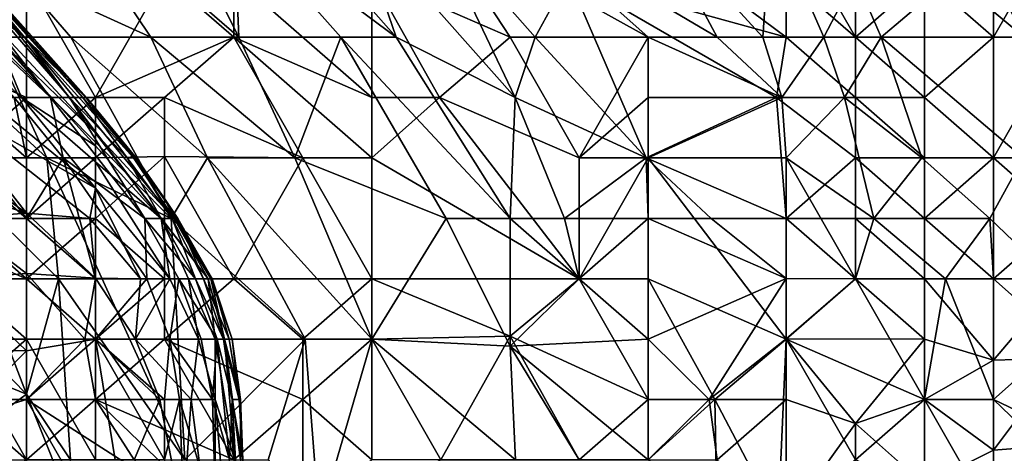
# Model space of a CAD drawing. Extents: x -161 to 11, y -10 to 160.
# Tile 489 of 499: x 1.0016 to 1.0654, y 0.1455 to 0.1736. Entities that reach past the tile are written whole.
import ezdxf

# ---------------------------------------------------------------- set-up
doc = ezdxf.new("R2010")
doc.units = 0
doc.header["$MEASUREMENT"] = 0
doc.layers.get('0').update_dxf_attribs({"linetype": 'CONTINUOUS'})

msp = doc.modelspace()

# ---------------------------------------------------------------- linework, layer by layer
for points in [[(1.026006, 0.172474, 0.752737), (1.023321, 0.180287, 0.756644), (1.012211, 0.188099, 0.752737)], [(1.012211, 0.188099, 0.752737), (1.015491, 0.180287, 0.749105), (1.026006, 0.172474, 0.752737)], [(0.991272, 0.180287, 0.272269), (0.990441, 0.184193, 0.276175), (1.003631, 0.168568, 0.276175)], [(0.990441, 0.184193, 0.276175), (0.993136, 0.182177, 0.280081), (1.003631, 0.168568, 0.276175)], [(1.00158, 0.17638, 0.725394), (1.010129, 0.172474, 0.733206), (1.002279, 0.184193, 0.737112)], [(1.015813, 0.172474, 0.741019), (1.011887, 0.180287, 0.744925), (1.002279, 0.184193, 0.737112)], [(1.015813, 0.172474, 0.741019), (1.002279, 0.184193, 0.737112), (1.010129, 0.172474, 0.733206)], [(1.055731, 0.172474, 0.772617), (1.055731, 0.184193, 0.775718), (1.05126, 0.180287, 0.773285)], [(1.055731, 0.184193, 0.775718), (1.055731, 0.172474, 0.772617), (1.060202, 0.17638, 0.775283)], [(0.993136, 0.182177, 0.280081), (0.997607, 0.177602, 0.283987), (1.004863, 0.168568, 0.280081)], [(0.993136, 0.182177, 0.280081), (1.004863, 0.168568, 0.280081), (1.003631, 0.168568, 0.276175)], [(0.991272, 0.180287, 0.272269), (1.003631, 0.168568, 0.276175), (1.00127, 0.168568, 0.272269)], [(1.011887, 0.180287, 0.744925), (1.015813, 0.172474, 0.741019), (1.015491, 0.180287, 0.749105)], [(1.015813, 0.172474, 0.741019), (1.022422, 0.172474, 0.748831), (1.015491, 0.180287, 0.749105)], [(1.022422, 0.172474, 0.748831), (1.026006, 0.172474, 0.752737), (1.015491, 0.180287, 0.749105)], [(1.02812, 0.180287, 0.76055), (1.023321, 0.180287, 0.756644), (1.033704, 0.168568, 0.756644)], [(1.026006, 0.172474, 0.752737), (1.033704, 0.168568, 0.756644), (1.023321, 0.180287, 0.756644)], [(1.033375, 0.172474, 0.54851), (1.024433, 0.17638, 0.542885), (1.02827, 0.180287, 0.545706)], [(1.037131, 0.17638, 0.764456), (1.02812, 0.180287, 0.76055), (1.034999, 0.172474, 0.76055)], [(1.02812, 0.180287, 0.76055), (1.033704, 0.168568, 0.756644), (1.034999, 0.172474, 0.76055)], [(1.02827, 0.180287, 0.545706), (1.033562, 0.180287, 0.549612), (1.042317, 0.172474, 0.554938)], [(1.033375, 0.172474, 0.54851), (1.02827, 0.180287, 0.545706), (1.042317, 0.172474, 0.554938)], [(1.046788, 0.172474, 0.558624), (1.033562, 0.180287, 0.549612), (1.042595, 0.180287, 0.557425)], [(1.033562, 0.180287, 0.549612), (1.046788, 0.172474, 0.558624), (1.042317, 0.172474, 0.554938)], [(1.05126, 0.172474, 0.770623), (1.040761, 0.180287, 0.768362), (1.037131, 0.17638, 0.764456)], [(1.05126, 0.172474, 0.770623), (1.05126, 0.17638, 0.772131), (1.040761, 0.180287, 0.768362)], [(1.049732, 0.172474, 0.561331), (1.046788, 0.172474, 0.558624), (1.042595, 0.180287, 0.557425)], [(1.042595, 0.180287, 0.557425), (1.050273, 0.180287, 0.565237), (1.049732, 0.172474, 0.561331)], [(1.053695, 0.172474, 0.565237), (1.049732, 0.172474, 0.561331), (1.050273, 0.180287, 0.565237)], [(1.050273, 0.180287, 0.565237), (1.055712, 0.17638, 0.569144), (1.053695, 0.172474, 0.565237)], [(1.05126, 0.17638, 0.772131), (1.055731, 0.172474, 0.772617), (1.05126, 0.180287, 0.773285)], [(1.064672, 0.172474, 0.775017), (1.064672, 0.180287, 0.776761), (1.060202, 0.17638, 0.775283)], [(1.069144, 0.180287, 0.777023), (1.064672, 0.180287, 0.776761), (1.064672, 0.172474, 0.775017)], [(1.069144, 0.172474, 0.77536), (1.069144, 0.180287, 0.777023), (1.064672, 0.172474, 0.775017)], [(0.999, 0.17638, 0.299612), (1.005957, 0.168568, 0.299612), (0.997607, 0.17784, 0.287894)], [(1.005718, 0.168568, 0.287894), (0.997607, 0.17784, 0.287894), (1.005957, 0.168568, 0.299612)], [(0.997607, 0.177602, 0.283987), (0.997607, 0.17784, 0.287894), (1.005718, 0.168568, 0.287894)], [(1.004863, 0.168568, 0.280081), (0.997607, 0.177602, 0.283987), (1.005718, 0.168568, 0.287894)], [(0.997607, 0.177593, 0.311331), (1.005927, 0.168568, 0.311331), (0.999, 0.17638, 0.299612)], [(0.997607, 0.177593, 0.311331), (0.998102, 0.17638, 0.319144), (1.001956, 0.172474, 0.319144)], [(1.001956, 0.172474, 0.319144), (1.005927, 0.168568, 0.311331), (0.997607, 0.177593, 0.311331)], [(1.002078, 0.17638, 0.53069), (0.993136, 0.172474, 0.528747), (0.993136, 0.17638, 0.526895)], [(1.002078, 0.168568, 0.533395), (0.993136, 0.172474, 0.528747), (1.002078, 0.17638, 0.53069)], [(0.997607, 0.175881, 0.326956), (1.001956, 0.172474, 0.319144), (0.998102, 0.17638, 0.319144)], [(1.005957, 0.168568, 0.299612), (0.999, 0.17638, 0.299612), (1.005927, 0.168568, 0.311331)], [(0.999795, 0.172474, 0.717581), (1.00495, 0.172474, 0.725394), (1.00158, 0.17638, 0.725394)], [(1.010129, 0.172474, 0.733206), (1.00158, 0.17638, 0.725394), (1.00495, 0.172474, 0.725394)], [(1.002078, 0.17638, 0.53069), (1.01102, 0.17638, 0.53515), (1.006549, 0.168568, 0.534944)], [(1.006549, 0.168568, 0.534944), (1.002078, 0.168568, 0.533395), (1.002078, 0.17638, 0.53069)], [(1.01102, 0.17638, 0.53515), (1.015491, 0.172474, 0.538129), (1.006549, 0.168568, 0.534944)], [(1.015491, 0.172474, 0.538129), (1.01102, 0.17638, 0.53515), (1.015491, 0.17638, 0.537626)], [(1.015491, 0.17638, 0.537626), (1.024433, 0.168568, 0.543344), (1.015491, 0.172474, 0.538129)], [(1.015491, 0.17638, 0.537626), (1.024433, 0.17638, 0.542885), (1.024433, 0.168568, 0.543344)], [(1.02882, 0.168568, 0.545706), (1.024433, 0.17638, 0.542885), (1.033375, 0.172474, 0.54851)], [(1.024433, 0.17638, 0.542885), (1.02882, 0.168568, 0.545706), (1.024433, 0.168568, 0.543344)], [(1.034999, 0.172474, 0.76055), (1.042187, 0.164662, 0.76055), (1.037131, 0.17638, 0.764456)], [(1.050626, 0.168568, 0.768362), (1.05126, 0.172474, 0.770623), (1.037131, 0.17638, 0.764456)], [(1.050626, 0.168568, 0.768362), (1.037131, 0.17638, 0.764456), (1.042187, 0.164662, 0.76055)], [(1.05126, 0.172474, 0.770623), (1.055731, 0.172474, 0.772617), (1.05126, 0.17638, 0.772131)], [(1.057406, 0.172474, 0.569144), (1.053695, 0.172474, 0.565237), (1.055712, 0.17638, 0.569144)], [(1.061993, 0.17638, 0.576956), (1.057406, 0.172474, 0.569144), (1.055712, 0.17638, 0.569144)], [(1.060202, 0.168568, 0.772549), (1.060202, 0.17638, 0.775283), (1.055731, 0.172474, 0.772617)], [(1.066655, 0.172474, 0.580862), (1.057406, 0.172474, 0.569144), (1.061993, 0.17638, 0.576956)], [(1.060202, 0.17638, 0.775283), (1.060202, 0.168568, 0.772549), (1.064672, 0.172474, 0.775017)], [(1.064672, 0.17638, 0.580601), (1.066655, 0.172474, 0.580862), (1.061993, 0.17638, 0.576956)], [(1.066655, 0.172474, 0.580862), (1.064672, 0.17638, 0.580601), (1.067399, 0.17638, 0.584769)], [(1.000139, 0.172474, 0.330862), (1.006549, 0.166261, 0.330862), (0.997607, 0.175881, 0.326956)], [(0.997607, 0.175881, 0.326956), (1.006549, 0.166261, 0.330862), (1.001956, 0.172474, 0.319144)], [(1.002078, 0.168568, 0.533395), (0.997607, 0.164662, 0.53385), (0.993136, 0.172474, 0.528747)], [(1.002078, 0.160755, 0.268277), (0.993136, 0.168568, 0.267458), (0.993136, 0.172474, 0.268767)], [(0.993136, 0.172474, 0.268767), (1.00127, 0.168568, 0.272269), (1.002078, 0.164662, 0.270214)], [(1.002078, 0.164662, 0.270214), (1.002078, 0.160755, 0.268277), (0.993136, 0.172474, 0.268767)], [(0.994903, 0.172474, 0.709769), (1.003393, 0.164662, 0.713675), (0.999795, 0.172474, 0.717581)], [(1.003393, 0.164662, 0.713675), (0.994903, 0.172474, 0.709769), (0.996204, 0.164662, 0.701956)], [(0.999409, 0.168568, 0.342581), (1.001758, 0.168568, 0.338675), (0.997489, 0.172474, 0.338675)], [(1.000139, 0.172474, 0.330862), (0.997489, 0.172474, 0.338675), (1.001758, 0.168568, 0.338675)], [(1.011451, 0.160755, 0.721487), (1.00495, 0.172474, 0.725394), (0.999795, 0.172474, 0.717581)], [(1.003393, 0.164662, 0.713675), (1.011451, 0.160755, 0.721487), (0.999795, 0.172474, 0.717581)], [(1.006549, 0.165449, 0.334769), (1.000139, 0.172474, 0.330862), (1.001758, 0.168568, 0.338675)], [(1.006549, 0.165449, 0.334769), (1.006549, 0.166261, 0.330862), (1.000139, 0.172474, 0.330862)], [(1.008999, 0.164662, 0.319144), (1.001956, 0.172474, 0.319144), (1.011644, 0.160755, 0.326956)], [(1.006549, 0.166261, 0.330862), (1.011644, 0.160755, 0.326956), (1.001956, 0.172474, 0.319144)], [(1.001956, 0.172474, 0.319144), (1.008999, 0.164662, 0.319144), (1.005927, 0.168568, 0.311331)], [(1.013801, 0.164662, 0.7293), (1.010129, 0.172474, 0.733206), (1.00495, 0.172474, 0.725394)], [(1.011451, 0.160755, 0.721487), (1.013801, 0.164662, 0.7293), (1.00495, 0.172474, 0.725394)], [(1.01102, 0.168568, 0.53686), (1.006549, 0.168568, 0.534944), (1.015491, 0.172474, 0.538129)], [(1.010129, 0.172474, 0.733206), (1.019451, 0.164662, 0.737112), (1.015813, 0.172474, 0.741019)], [(1.019451, 0.164662, 0.737112), (1.010129, 0.172474, 0.733206), (1.013801, 0.164662, 0.7293)], [(1.01102, 0.168568, 0.53686), (1.015491, 0.172474, 0.538129), (1.019962, 0.164662, 0.541658)], [(1.024433, 0.164662, 0.543822), (1.015491, 0.172474, 0.538129), (1.024433, 0.168568, 0.543344)], [(1.015491, 0.172474, 0.538129), (1.024433, 0.164662, 0.543822), (1.019962, 0.164662, 0.541658)], [(1.022422, 0.172474, 0.748831), (1.015813, 0.172474, 0.741019), (1.019451, 0.164662, 0.737112)], [(1.019451, 0.164662, 0.737112), (1.029238, 0.160755, 0.744925), (1.022422, 0.172474, 0.748831)], [(1.026006, 0.172474, 0.752737), (1.022422, 0.172474, 0.748831), (1.033375, 0.160755, 0.749336)], [(1.022422, 0.172474, 0.748831), (1.029238, 0.160755, 0.744925), (1.033375, 0.160755, 0.749336)], [(1.033375, 0.160755, 0.749336), (1.033704, 0.168568, 0.756644), (1.026006, 0.172474, 0.752737)], [(1.02882, 0.168568, 0.545706), (1.033375, 0.172474, 0.54851), (1.037846, 0.164662, 0.551055)], [(1.037846, 0.164662, 0.551055), (1.033375, 0.172474, 0.54851), (1.042317, 0.172474, 0.554938)], [(1.033704, 0.168568, 0.756644), (1.042187, 0.164662, 0.76055), (1.034999, 0.172474, 0.76055)], [(1.042317, 0.168568, 0.55427), (1.037846, 0.164662, 0.551055), (1.042317, 0.172474, 0.554938)], [(1.042317, 0.172474, 0.554938), (1.046788, 0.172474, 0.558624), (1.050976, 0.168568, 0.561331)], [(1.042317, 0.172474, 0.554938), (1.050976, 0.168568, 0.561331), (1.042317, 0.168568, 0.55427)], [(1.050976, 0.168568, 0.561331), (1.046788, 0.172474, 0.558624), (1.049732, 0.172474, 0.561331)], [(1.050976, 0.168568, 0.561331), (1.049732, 0.172474, 0.561331), (1.053695, 0.172474, 0.565237)], [(1.05126, 0.172474, 0.770623), (1.050626, 0.168568, 0.768362), (1.055731, 0.168568, 0.770895)], [(1.050976, 0.168568, 0.561331), (1.053695, 0.172474, 0.565237), (1.055034, 0.168568, 0.565237)], [(1.055731, 0.168568, 0.770895), (1.055731, 0.172474, 0.772617), (1.05126, 0.172474, 0.770623)], [(1.053695, 0.172474, 0.565237), (1.057406, 0.172474, 0.569144), (1.055034, 0.168568, 0.565237)], [(1.057406, 0.172474, 0.569144), (1.060032, 0.164662, 0.569144), (1.055034, 0.168568, 0.565237)], [(1.060202, 0.168568, 0.772549), (1.055731, 0.172474, 0.772617), (1.055731, 0.168568, 0.770895)], [(1.066655, 0.172474, 0.580862), (1.066593, 0.164662, 0.576956), (1.057406, 0.172474, 0.569144)], [(1.066593, 0.164662, 0.576956), (1.060032, 0.164662, 0.569144), (1.057406, 0.172474, 0.569144)], [(1.064672, 0.164662, 0.771591), (1.064672, 0.172474, 0.775017), (1.060202, 0.168568, 0.772549)], [(1.069144, 0.172474, 0.77536), (1.064672, 0.172474, 0.775017), (1.064672, 0.164662, 0.771591)], [(1.069144, 0.172474, 0.77536), (1.064672, 0.164662, 0.771591), (1.069144, 0.164662, 0.771905)], [(0.991555, 0.168568, 0.350394), (0.990939, 0.164662, 0.3543), (1.002078, 0.161099, 0.350394)], [(1.002078, 0.161099, 0.350394), (0.996239, 0.168568, 0.346487), (0.991555, 0.168568, 0.350394)], [(0.993136, 0.168568, 0.267458), (1.002078, 0.160755, 0.268277), (0.997607, 0.160755, 0.266701)], [(1.006549, 0.162704, 0.342581), (0.999409, 0.168568, 0.342581), (0.996239, 0.168568, 0.346487)], [(1.002078, 0.161099, 0.350394), (1.006187, 0.160755, 0.346487), (0.996239, 0.168568, 0.346487)], [(1.006187, 0.160755, 0.346487), (1.006549, 0.162704, 0.342581), (0.996239, 0.168568, 0.346487)], [(0.997607, 0.164662, 0.53385), (1.002078, 0.168568, 0.533395), (1.002078, 0.164662, 0.534965)], [(0.999409, 0.168568, 0.342581), (1.006549, 0.162704, 0.342581), (1.001758, 0.168568, 0.338675)], [(1.003631, 0.168568, 0.276175), (1.004449, 0.164662, 0.272269), (1.00127, 0.168568, 0.272269)], [(1.004449, 0.164662, 0.272269), (1.002078, 0.164662, 0.270214), (1.00127, 0.168568, 0.272269)], [(1.006549, 0.162704, 0.342581), (1.006549, 0.164408, 0.338675), (1.001758, 0.168568, 0.338675)], [(1.006549, 0.164408, 0.338675), (1.006549, 0.165449, 0.334769), (1.001758, 0.168568, 0.338675)], [(1.006549, 0.168568, 0.534944), (1.002078, 0.164662, 0.534965), (1.002078, 0.168568, 0.533395)], [(1.006549, 0.168568, 0.534944), (1.006549, 0.164662, 0.536375), (1.002078, 0.164662, 0.534965)], [(1.003631, 0.168568, 0.276175), (1.004863, 0.168568, 0.280081), (1.009742, 0.160755, 0.276175)], [(1.004449, 0.164662, 0.272269), (1.003631, 0.168568, 0.276175), (1.009742, 0.160755, 0.276175)], [(1.004863, 0.168568, 0.280081), (1.008587, 0.164662, 0.283987), (1.010791, 0.160755, 0.280081)], [(1.005718, 0.168568, 0.287894), (1.008587, 0.164662, 0.283987), (1.004863, 0.168568, 0.280081)], [(1.009742, 0.160755, 0.276175), (1.004863, 0.168568, 0.280081), (1.010791, 0.160755, 0.280081)], [(1.008587, 0.164662, 0.283987), (1.005718, 0.168568, 0.287894), (1.009096, 0.164662, 0.295706)], [(1.005718, 0.168568, 0.287894), (1.005957, 0.168568, 0.299612), (1.009096, 0.164662, 0.295706)], [(1.009168, 0.164662, 0.307425), (1.005927, 0.168568, 0.311331), (1.008999, 0.164662, 0.319144)], [(1.005957, 0.168568, 0.299612), (1.005927, 0.168568, 0.311331), (1.009168, 0.164662, 0.307425)], [(1.009096, 0.164662, 0.295706), (1.005957, 0.168568, 0.299612), (1.009168, 0.164662, 0.307425)], [(1.006549, 0.164662, 0.536375), (1.006549, 0.168568, 0.534944), (1.01102, 0.168568, 0.53686)], [(1.006549, 0.164662, 0.536375), (1.01102, 0.168568, 0.53686), (1.01102, 0.164761, 0.537894)], [(1.01102, 0.164761, 0.537894), (1.01102, 0.168568, 0.53686), (1.019962, 0.164662, 0.541658)], [(1.024433, 0.164662, 0.543822), (1.024433, 0.168568, 0.543344), (1.02882, 0.168568, 0.545706)], [(1.024433, 0.164662, 0.543822), (1.02882, 0.168568, 0.545706), (1.037846, 0.156849, 0.551396)], [(1.037846, 0.156849, 0.551396), (1.02882, 0.168568, 0.545706), (1.037846, 0.164662, 0.551055)], [(1.033375, 0.160755, 0.749336), (1.036894, 0.160755, 0.752737), (1.033704, 0.168568, 0.756644)], [(1.036894, 0.160755, 0.752737), (1.042187, 0.164662, 0.76055), (1.033704, 0.168568, 0.756644)], [(1.037846, 0.164662, 0.551055), (1.042317, 0.168568, 0.55427), (1.042317, 0.164662, 0.553886)], [(1.05126, 0.160755, 0.763776), (1.050626, 0.168568, 0.768362), (1.042187, 0.164662, 0.76055)], [(1.05126, 0.164662, 0.560804), (1.042317, 0.164662, 0.553886), (1.050976, 0.168568, 0.561331)], [(1.042317, 0.164662, 0.553886), (1.042317, 0.168568, 0.55427), (1.050976, 0.168568, 0.561331)], [(1.055731, 0.164662, 0.768713), (1.055731, 0.168568, 0.770895), (1.050626, 0.168568, 0.768362)], [(1.055731, 0.164662, 0.768713), (1.050626, 0.168568, 0.768362), (1.05126, 0.160755, 0.763776)], [(1.05126, 0.164662, 0.560804), (1.050976, 0.168568, 0.561331), (1.055034, 0.168568, 0.565237)], [(1.056925, 0.160755, 0.565237), (1.05126, 0.164662, 0.560804), (1.055034, 0.168568, 0.565237)], [(1.056925, 0.160755, 0.565237), (1.055034, 0.168568, 0.565237), (1.060032, 0.164662, 0.569144)], [(1.060202, 0.164662, 0.770522), (1.055731, 0.168568, 0.770895), (1.055731, 0.164662, 0.768713)], [(1.060202, 0.164662, 0.770522), (1.060202, 0.168568, 0.772549), (1.055731, 0.168568, 0.770895)], [(1.064672, 0.164662, 0.771591), (1.060202, 0.168568, 0.772549), (1.060202, 0.164662, 0.770522)], [(1.011644, 0.160755, 0.326956), (1.006549, 0.166261, 0.330862), (1.013829, 0.156849, 0.330862)], [(1.006549, 0.166261, 0.330862), (1.006549, 0.165449, 0.334769), (1.010784, 0.160755, 0.334769)], [(1.006549, 0.166261, 0.330862), (1.010784, 0.160755, 0.334769), (1.013829, 0.156849, 0.330862)], [(1.006549, 0.164408, 0.338675), (1.010784, 0.160755, 0.334769), (1.006549, 0.165449, 0.334769)], [(0.990939, 0.164662, 0.3543), (0.997439, 0.160755, 0.3543), (1.002078, 0.161099, 0.350394)], [(0.997607, 0.164662, 0.53385), (1.002078, 0.160755, 0.536848), (0.993136, 0.160755, 0.535408)], [(0.994753, 0.156849, 0.690237), (1.002078, 0.149373, 0.694144), (0.996204, 0.164662, 0.701956)], [(0.996204, 0.164662, 0.701956), (1.004157, 0.156849, 0.705862), (1.003393, 0.164662, 0.713675)], [(1.004157, 0.156849, 0.705862), (0.996204, 0.164662, 0.701956), (1.002078, 0.149373, 0.694144)], [(1.002078, 0.164662, 0.534965), (1.002078, 0.160755, 0.536848), (0.997607, 0.164662, 0.53385)], [(1.006549, 0.164662, 0.536375), (1.002078, 0.160755, 0.536848), (1.002078, 0.164662, 0.534965)], [(1.002078, 0.160755, 0.536848), (1.006549, 0.164662, 0.536375), (1.006549, 0.160755, 0.537978)], [(1.002078, 0.160755, 0.268277), (1.002078, 0.164662, 0.270214), (1.004449, 0.164662, 0.272269)], [(1.004449, 0.164662, 0.272269), (1.006549, 0.156849, 0.269297), (1.002078, 0.160755, 0.268277)], [(1.003393, 0.164662, 0.713675), (1.01233, 0.14513, 0.705862), (1.011451, 0.160755, 0.721487)], [(1.004157, 0.156849, 0.705862), (1.01233, 0.14513, 0.705862), (1.003393, 0.164662, 0.713675)], [(1.00987, 0.156849, 0.272269), (1.006549, 0.156849, 0.269297), (1.004449, 0.164662, 0.272269)], [(1.004449, 0.164662, 0.272269), (1.009742, 0.160755, 0.276175), (1.00987, 0.156849, 0.272269)], [(1.01102, 0.164761, 0.537894), (1.01102, 0.156849, 0.540689), (1.006549, 0.160755, 0.537978)], [(1.01102, 0.164761, 0.537894), (1.006549, 0.160755, 0.537978), (1.006549, 0.164662, 0.536375)], [(1.011511, 0.160755, 0.287894), (1.008587, 0.164662, 0.283987), (1.009096, 0.164662, 0.295706)], [(1.008587, 0.164662, 0.283987), (1.011511, 0.160755, 0.287894), (1.010791, 0.160755, 0.280081)], [(1.01102, 0.162031, 0.315237), (1.008999, 0.164662, 0.319144), (1.011644, 0.160755, 0.326956)], [(1.01102, 0.162031, 0.315237), (1.009168, 0.164662, 0.307425), (1.008999, 0.164662, 0.319144)], [(1.009096, 0.164662, 0.295706), (1.009168, 0.164662, 0.307425), (1.011863, 0.160755, 0.311331)], [(1.011511, 0.160755, 0.287894), (1.009096, 0.164662, 0.295706), (1.011863, 0.160755, 0.311331)], [(1.011863, 0.160755, 0.311331), (1.009168, 0.164662, 0.307425), (1.01102, 0.162031, 0.315237)], [(1.015491, 0.156849, 0.541963), (1.01102, 0.156849, 0.540689), (1.01102, 0.164761, 0.537894)], [(1.015491, 0.156849, 0.541963), (1.01102, 0.164761, 0.537894), (1.019962, 0.164662, 0.541658)], [(1.011451, 0.160755, 0.721487), (1.020118, 0.152943, 0.725394), (1.013801, 0.164662, 0.7293)], [(1.013801, 0.164662, 0.7293), (1.024433, 0.152943, 0.731073), (1.019451, 0.164662, 0.737112)], [(1.020118, 0.152943, 0.725394), (1.024433, 0.152943, 0.731073), (1.013801, 0.164662, 0.7293)], [(1.019962, 0.164662, 0.541658), (1.024433, 0.156849, 0.545156), (1.015491, 0.156849, 0.541963)], [(1.024433, 0.152943, 0.731073), (1.029238, 0.160755, 0.744925), (1.019451, 0.164662, 0.737112)], [(1.024433, 0.156849, 0.545156), (1.019962, 0.164662, 0.541658), (1.024433, 0.164662, 0.543822)], [(1.024433, 0.156849, 0.545156), (1.024433, 0.164662, 0.543822), (1.037846, 0.156849, 0.551396)], [(1.042317, 0.160755, 0.757477), (1.042187, 0.164662, 0.76055), (1.036894, 0.160755, 0.752737)], [(1.042317, 0.164662, 0.553886), (1.042317, 0.156849, 0.553971), (1.037846, 0.156849, 0.551396)], [(1.037846, 0.156849, 0.551396), (1.037846, 0.164662, 0.551055), (1.042317, 0.164662, 0.553886)], [(1.046387, 0.160755, 0.76055), (1.05126, 0.160755, 0.763776), (1.042187, 0.164662, 0.76055)], [(1.042187, 0.164662, 0.76055), (1.042317, 0.160755, 0.757477), (1.046387, 0.160755, 0.76055)], [(1.042317, 0.164662, 0.553886), (1.05126, 0.164662, 0.560804), (1.05126, 0.152943, 0.560097)], [(1.05126, 0.152943, 0.560097), (1.042317, 0.156849, 0.553971), (1.042317, 0.164662, 0.553886)], [(1.05126, 0.164662, 0.560804), (1.056925, 0.160755, 0.565237), (1.055731, 0.156849, 0.563713)], [(1.05126, 0.164662, 0.560804), (1.055731, 0.156849, 0.563713), (1.05126, 0.152943, 0.560097)], [(1.055731, 0.160755, 0.766136), (1.055731, 0.164662, 0.768713), (1.05126, 0.160755, 0.763776)], [(1.060202, 0.160755, 0.768055), (1.060202, 0.164662, 0.770522), (1.055731, 0.164662, 0.768713)], [(1.060202, 0.160755, 0.768055), (1.055731, 0.164662, 0.768713), (1.055731, 0.160755, 0.766136)], [(1.060032, 0.164662, 0.569144), (1.064439, 0.160755, 0.57305), (1.056925, 0.160755, 0.565237)], [(1.066593, 0.164662, 0.576956), (1.064439, 0.160755, 0.57305), (1.060032, 0.164662, 0.569144)], [(1.064672, 0.164662, 0.771591), (1.060202, 0.164662, 0.770522), (1.060202, 0.160755, 0.768055)], [(1.064672, 0.156849, 0.76598), (1.064672, 0.164662, 0.771591), (1.060202, 0.160755, 0.768055)], [(1.066593, 0.164662, 0.576956), (1.068508, 0.156849, 0.576956), (1.064439, 0.160755, 0.57305)], [(1.069144, 0.164662, 0.771905), (1.064672, 0.164662, 0.771591), (1.069144, 0.160755, 0.769284)], [(1.069144, 0.160755, 0.769284), (1.064672, 0.164662, 0.771591), (1.064672, 0.156849, 0.76598)], [(1.006549, 0.164408, 0.338675), (1.01135, 0.156849, 0.342581), (1.010784, 0.160755, 0.334769)], [(1.006549, 0.164408, 0.338675), (1.006549, 0.162704, 0.342581), (1.01135, 0.156849, 0.342581)], [(1.006187, 0.160755, 0.346487), (1.009456, 0.156849, 0.346487), (1.006549, 0.162704, 0.342581)], [(1.01135, 0.156849, 0.342581), (1.006549, 0.162704, 0.342581), (1.009456, 0.156849, 0.346487)], [(1.01102, 0.162031, 0.315237), (1.011644, 0.160755, 0.326956), (1.014014, 0.156849, 0.326956)], [(1.014094, 0.156849, 0.315237), (1.01102, 0.162031, 0.315237), (1.014014, 0.156849, 0.326956)], [(1.011863, 0.160755, 0.311331), (1.01102, 0.162031, 0.315237), (1.014094, 0.156849, 0.315237)], [(1.002078, 0.152183, 0.5418), (0.993136, 0.160755, 0.535408), (1.002078, 0.156849, 0.538867)], [(0.993136, 0.160755, 0.535408), (1.002078, 0.160755, 0.536848), (1.002078, 0.156849, 0.538867)], [(1.002078, 0.152183, 0.5418), (0.997607, 0.152267, 0.5418), (0.993136, 0.160755, 0.535408)], [(0.997439, 0.160755, 0.3543), (1.002078, 0.15719, 0.3543), (1.002078, 0.161099, 0.350394)], [(0.997439, 0.160755, 0.3543), (0.997607, 0.156849, 0.35775), (1.002078, 0.15719, 0.3543)], [(0.997607, 0.160755, 0.266701), (1.002078, 0.160755, 0.268277), (1.002078, 0.156849, 0.267157)], [(0.997607, 0.156849, 0.265972), (0.997607, 0.160755, 0.266701), (1.002078, 0.156849, 0.267157)], [(1.002078, 0.161099, 0.350394), (1.002078, 0.15719, 0.3543), (1.006549, 0.156877, 0.350394)], [(1.006187, 0.160755, 0.346487), (1.002078, 0.161099, 0.350394), (1.006549, 0.156877, 0.350394)], [(1.006549, 0.160755, 0.537978), (1.002078, 0.156849, 0.538867), (1.002078, 0.160755, 0.536848)], [(1.002078, 0.160755, 0.268277), (1.006549, 0.156849, 0.269297), (1.002078, 0.156849, 0.267157)], [(1.006549, 0.152943, 0.541717), (1.002078, 0.156849, 0.538867), (1.006549, 0.160755, 0.537978)], [(1.009456, 0.156849, 0.346487), (1.006187, 0.160755, 0.346487), (1.006549, 0.156877, 0.350394)], [(1.01102, 0.156849, 0.540689), (1.006549, 0.152943, 0.541717), (1.006549, 0.160755, 0.537978)], [(1.009742, 0.160755, 0.276175), (1.011945, 0.156849, 0.276175), (1.00987, 0.156849, 0.272269)], [(1.011945, 0.156849, 0.276175), (1.009742, 0.160755, 0.276175), (1.013013, 0.156849, 0.280081)], [(1.010791, 0.160755, 0.280081), (1.013013, 0.156849, 0.280081), (1.009742, 0.160755, 0.276175)], [(1.010784, 0.160755, 0.334769), (1.012565, 0.156849, 0.338675), (1.013829, 0.156849, 0.330862)], [(1.01135, 0.156849, 0.342581), (1.012565, 0.156849, 0.338675), (1.010784, 0.160755, 0.334769)], [(1.011511, 0.160755, 0.287894), (1.013013, 0.156849, 0.280081), (1.010791, 0.160755, 0.280081)], [(1.020118, 0.152943, 0.725394), (1.011451, 0.160755, 0.721487), (1.01233, 0.14513, 0.705862)], [(1.013539, 0.156849, 0.283987), (1.011511, 0.160755, 0.287894), (1.011863, 0.160755, 0.311331)], [(1.013013, 0.156849, 0.280081), (1.011511, 0.160755, 0.287894), (1.013539, 0.156849, 0.283987)], [(1.014014, 0.156849, 0.326956), (1.011644, 0.160755, 0.326956), (1.013829, 0.156849, 0.330862)], [(1.013539, 0.156849, 0.283987), (1.011863, 0.160755, 0.311331), (1.014094, 0.156849, 0.315237)], [(1.024433, 0.152943, 0.731073), (1.033375, 0.152483, 0.741019), (1.029238, 0.160755, 0.744925)], [(1.029238, 0.160755, 0.744925), (1.033375, 0.152483, 0.741019), (1.033375, 0.160755, 0.749336)], [(1.037846, 0.156849, 0.749926), (1.036894, 0.160755, 0.752737), (1.033375, 0.160755, 0.749336)], [(1.037846, 0.156849, 0.749926), (1.033375, 0.160755, 0.749336), (1.033375, 0.152483, 0.741019)], [(1.036894, 0.160755, 0.752737), (1.037846, 0.156849, 0.749926), (1.042317, 0.160755, 0.757477)], [(1.042317, 0.152943, 0.74996), (1.042317, 0.160755, 0.757477), (1.037846, 0.156849, 0.749926)], [(1.05126, 0.156856, 0.76055), (1.046387, 0.160755, 0.76055), (1.042317, 0.160755, 0.757477)], [(1.042317, 0.160755, 0.757477), (1.042317, 0.152943, 0.74996), (1.05126, 0.156856, 0.76055)], [(1.05126, 0.156856, 0.76055), (1.05126, 0.160755, 0.763776), (1.046387, 0.160755, 0.76055)], [(1.055731, 0.156849, 0.762994), (1.055731, 0.160755, 0.766136), (1.05126, 0.160755, 0.763776)], [(1.05126, 0.160755, 0.763776), (1.05126, 0.156856, 0.76055), (1.055731, 0.156849, 0.762994)], [(1.060202, 0.156849, 0.764963), (1.055731, 0.160755, 0.766136), (1.055731, 0.156849, 0.762994)], [(1.055731, 0.156849, 0.563713), (1.056925, 0.160755, 0.565237), (1.061557, 0.156849, 0.569144)], [(1.060202, 0.156849, 0.764963), (1.060202, 0.160755, 0.768055), (1.055731, 0.160755, 0.766136)], [(1.064439, 0.160755, 0.57305), (1.061557, 0.156849, 0.569144), (1.056925, 0.160755, 0.565237)], [(1.060202, 0.160755, 0.768055), (1.060202, 0.156849, 0.764963), (1.064672, 0.156849, 0.76598)], [(1.064672, 0.156849, 0.572477), (1.061557, 0.156849, 0.569144), (1.064439, 0.160755, 0.57305)], [(1.064439, 0.160755, 0.57305), (1.068508, 0.156849, 0.576956), (1.064672, 0.156849, 0.572477)], [(1.069144, 0.156849, 0.766069), (1.069144, 0.160755, 0.769284), (1.064672, 0.156849, 0.76598)], [(0.993136, 0.153011, 0.682425), (1.002078, 0.149373, 0.694144), (0.994753, 0.156849, 0.690237)], [(1.002078, 0.152943, 0.357528), (1.002078, 0.15719, 0.3543), (0.997607, 0.156849, 0.35775)], [(1.002078, 0.152943, 0.266497), (0.997607, 0.156849, 0.265972), (1.002078, 0.156849, 0.267157)], [(0.997607, 0.152943, 0.26556), (0.997607, 0.156849, 0.265972), (1.002078, 0.152943, 0.266497)], [(0.997607, 0.156849, 0.35775), (0.997607, 0.152943, 0.360423), (1.002078, 0.152943, 0.357528)], [(1.002078, 0.152943, 0.357528), (1.005852, 0.152943, 0.3543), (1.002078, 0.15719, 0.3543)], [(1.005852, 0.152943, 0.3543), (1.006549, 0.156877, 0.350394), (1.002078, 0.15719, 0.3543)], [(1.006549, 0.152943, 0.541717), (1.002078, 0.152183, 0.5418), (1.002078, 0.156849, 0.538867)], [(1.006549, 0.152943, 0.268265), (1.002078, 0.156849, 0.267157), (1.006549, 0.156849, 0.269297)], [(1.002078, 0.152943, 0.266497), (1.002078, 0.156849, 0.267157), (1.006549, 0.152943, 0.268265)], [(1.002078, 0.149373, 0.694144), (1.004928, 0.14513, 0.694144), (1.004157, 0.156849, 0.705862)], [(1.01233, 0.14513, 0.705862), (1.004157, 0.156849, 0.705862), (1.004928, 0.14513, 0.694144)], [(1.006549, 0.156877, 0.350394), (1.005852, 0.152943, 0.3543), (1.006549, 0.152943, 0.353579)], [(1.006549, 0.156877, 0.350394), (1.006549, 0.152943, 0.353579), (1.009128, 0.152943, 0.350394)], [(1.009456, 0.156849, 0.346487), (1.006549, 0.156877, 0.350394), (1.009128, 0.152943, 0.350394)], [(1.006549, 0.152943, 0.268265), (1.006549, 0.156849, 0.269297), (1.00987, 0.156849, 0.272269)], [(1.011359, 0.152943, 0.272269), (1.006549, 0.152943, 0.268265), (1.00987, 0.156849, 0.272269)], [(1.006549, 0.152943, 0.541717), (1.01102, 0.156849, 0.540689), (1.01102, 0.152943, 0.542343)], [(1.009456, 0.156849, 0.346487), (1.009128, 0.152943, 0.350394), (1.01135, 0.156849, 0.342581)], [(1.009128, 0.152943, 0.350394), (1.01321, 0.152943, 0.342581), (1.01135, 0.156849, 0.342581)], [(1.011359, 0.152943, 0.272269), (1.00987, 0.156849, 0.272269), (1.011945, 0.156849, 0.276175)], [(1.015491, 0.156849, 0.541963), (1.019962, 0.152943, 0.544633), (1.01102, 0.152943, 0.542343)], [(1.01102, 0.152943, 0.542343), (1.01102, 0.156849, 0.540689), (1.015491, 0.156849, 0.541963)], [(1.012565, 0.156849, 0.338675), (1.01135, 0.156849, 0.342581), (1.01321, 0.152943, 0.342581)], [(1.011945, 0.156849, 0.276175), (1.013383, 0.152943, 0.276175), (1.011359, 0.152943, 0.272269)], [(1.013013, 0.156849, 0.280081), (1.014423, 0.152943, 0.280081), (1.011945, 0.156849, 0.276175)], [(1.013383, 0.152943, 0.276175), (1.011945, 0.156849, 0.276175), (1.014423, 0.152943, 0.280081)], [(1.014288, 0.152943, 0.338675), (1.012565, 0.156849, 0.338675), (1.01321, 0.152943, 0.342581)], [(1.012565, 0.156849, 0.338675), (1.014288, 0.152943, 0.338675), (1.013829, 0.156849, 0.330862)], [(1.013013, 0.156849, 0.280081), (1.013539, 0.156849, 0.283987), (1.014836, 0.152943, 0.283987)], [(1.014423, 0.152943, 0.280081), (1.013013, 0.156849, 0.280081), (1.014836, 0.152943, 0.283987)], [(1.015195, 0.152943, 0.303519), (1.013539, 0.156849, 0.283987), (1.014094, 0.156849, 0.315237)], [(1.014836, 0.152943, 0.283987), (1.013539, 0.156849, 0.283987), (1.015195, 0.152943, 0.303519)], [(1.014888, 0.152943, 0.334769), (1.013829, 0.156849, 0.330862), (1.014288, 0.152943, 0.338675)], [(1.014014, 0.156849, 0.326956), (1.013829, 0.156849, 0.330862), (1.014888, 0.152943, 0.334769)], [(1.015388, 0.152943, 0.319144), (1.014014, 0.156849, 0.326956), (1.014888, 0.152943, 0.334769)], [(1.015388, 0.152943, 0.319144), (1.014094, 0.156849, 0.315237), (1.014014, 0.156849, 0.326956)], [(1.015195, 0.152943, 0.303519), (1.014094, 0.156849, 0.315237), (1.015388, 0.152943, 0.319144)], [(1.019962, 0.152943, 0.544633), (1.015491, 0.156849, 0.541963), (1.024433, 0.156849, 0.545156)], [(1.019962, 0.152943, 0.544633), (1.024433, 0.156849, 0.545156), (1.024433, 0.152943, 0.546019)], [(1.033375, 0.153122, 0.549612), (1.024433, 0.156849, 0.545156), (1.037846, 0.156849, 0.551396)], [(1.024433, 0.152943, 0.546019), (1.024433, 0.156849, 0.545156), (1.033375, 0.153122, 0.549612)], [(1.037846, 0.156849, 0.749926), (1.033375, 0.152483, 0.741019), (1.042317, 0.152943, 0.74996)], [(1.042317, 0.149037, 0.554817), (1.033375, 0.153122, 0.549612), (1.037846, 0.156849, 0.551396)], [(1.042317, 0.149037, 0.554817), (1.037846, 0.156849, 0.551396), (1.042317, 0.156849, 0.553971)], [(1.042317, 0.152943, 0.74996), (1.046265, 0.149037, 0.748831), (1.05126, 0.156856, 0.76055)], [(1.046633, 0.149037, 0.557425), (1.042317, 0.156849, 0.553971), (1.05126, 0.152943, 0.560097)], [(1.046633, 0.149037, 0.557425), (1.042317, 0.149037, 0.554817), (1.042317, 0.156849, 0.553971)], [(1.046265, 0.149037, 0.748831), (1.05126, 0.152966, 0.756644), (1.05126, 0.156856, 0.76055)], [(1.05126, 0.156856, 0.76055), (1.05126, 0.152966, 0.756644), (1.055731, 0.156849, 0.762994)], [(1.060202, 0.149037, 0.567425), (1.05126, 0.152943, 0.560097), (1.055731, 0.156849, 0.563713)], [(1.060202, 0.152943, 0.761155), (1.055731, 0.156849, 0.762994), (1.05126, 0.152966, 0.756644)], [(1.055731, 0.156849, 0.762994), (1.060202, 0.152943, 0.761155), (1.060202, 0.156849, 0.764963)], [(1.055731, 0.156849, 0.563713), (1.061557, 0.156849, 0.569144), (1.060202, 0.149037, 0.567425)], [(1.060202, 0.156849, 0.764963), (1.064672, 0.151575, 0.76055), (1.064672, 0.156849, 0.76598)], [(1.064672, 0.151575, 0.76055), (1.060202, 0.156849, 0.764963), (1.060202, 0.152943, 0.761155)], [(1.064672, 0.149037, 0.571685), (1.060202, 0.149037, 0.567425), (1.061557, 0.156849, 0.569144)], [(1.061557, 0.156849, 0.569144), (1.064672, 0.156849, 0.572477), (1.064672, 0.149037, 0.571685)], [(1.064672, 0.156849, 0.76598), (1.064672, 0.151575, 0.76055), (1.069144, 0.156849, 0.766069)], [(1.064672, 0.151575, 0.76055), (1.069144, 0.151696, 0.76055), (1.069144, 0.156849, 0.766069)], [(1.068508, 0.156849, 0.576956), (1.069074, 0.152943, 0.576956), (1.064672, 0.156849, 0.572477)], [(1.064672, 0.156849, 0.572477), (1.069074, 0.152943, 0.576956), (1.064672, 0.149037, 0.571685)], [(1.002078, 0.149373, 0.694144), (0.993136, 0.153011, 0.682425), (0.996289, 0.14513, 0.678519)], [(1.024433, 0.152943, 0.546019), (1.033375, 0.153122, 0.549612), (1.028904, 0.14513, 0.549927)], [(1.033375, 0.153122, 0.549612), (1.037846, 0.14513, 0.553418), (1.028904, 0.14513, 0.549927)], [(1.037846, 0.14513, 0.553418), (1.033375, 0.153122, 0.549612), (1.042317, 0.149037, 0.554817)], [(1.046265, 0.149037, 0.748831), (1.05126, 0.149037, 0.752238), (1.05126, 0.152966, 0.756644)], [(1.055731, 0.147481, 0.752737), (1.05126, 0.152966, 0.756644), (1.05126, 0.149037, 0.752238)], [(1.05126, 0.152966, 0.756644), (1.055731, 0.147481, 0.752737), (1.060202, 0.152943, 0.761155)], [(0.997607, 0.149037, 0.362201), (1.002078, 0.152943, 0.357528), (0.997607, 0.152943, 0.360423)], [(1.002078, 0.149037, 0.359374), (1.002078, 0.152943, 0.357528), (0.997607, 0.149037, 0.362201)], [(0.997607, 0.152943, 0.26556), (1.002078, 0.152943, 0.266497), (1.002078, 0.14513, 0.266025)], [(1.002078, 0.14513, 0.266025), (0.997607, 0.141224, 0.265254), (0.997607, 0.152943, 0.26556)], [(1.002078, 0.149037, 0.543991), (1.002078, 0.152183, 0.5418), (1.006549, 0.152943, 0.541717)], [(1.006549, 0.149037, 0.544011), (1.002078, 0.149037, 0.543991), (1.006549, 0.152943, 0.541717)], [(1.002078, 0.149037, 0.359374), (1.005852, 0.152943, 0.3543), (1.002078, 0.152943, 0.357528)], [(1.006549, 0.149037, 0.355579), (1.005852, 0.152943, 0.3543), (1.002078, 0.149037, 0.359374)], [(1.006549, 0.14513, 0.267647), (1.002078, 0.152943, 0.266497), (1.006549, 0.152943, 0.268265)], [(1.002078, 0.152943, 0.266497), (1.006549, 0.14513, 0.267647), (1.002078, 0.14513, 0.266025)], [(1.006549, 0.152943, 0.353579), (1.005852, 0.152943, 0.3543), (1.006549, 0.149037, 0.355579)], [(1.009128, 0.152943, 0.350394), (1.006549, 0.152943, 0.353579), (1.01071, 0.149037, 0.350394)], [(1.006549, 0.152943, 0.353579), (1.006549, 0.149037, 0.355579), (1.01071, 0.149037, 0.350394)], [(1.006549, 0.152943, 0.268265), (1.011359, 0.152943, 0.272269), (1.01102, 0.149037, 0.271135)], [(1.01102, 0.152943, 0.542343), (1.015491, 0.14513, 0.54683), (1.006549, 0.149037, 0.544011)], [(1.006549, 0.149037, 0.544011), (1.006549, 0.152943, 0.541717), (1.01102, 0.152943, 0.542343)], [(1.01102, 0.14513, 0.270857), (1.006549, 0.152943, 0.268265), (1.01102, 0.149037, 0.271135)], [(1.006549, 0.152943, 0.268265), (1.01102, 0.14513, 0.270857), (1.007816, 0.14513, 0.268362)], [(1.007816, 0.14513, 0.268362), (1.006549, 0.14513, 0.267647), (1.006549, 0.152943, 0.268265)], [(1.009128, 0.152943, 0.350394), (1.01071, 0.149037, 0.350394), (1.012741, 0.149037, 0.346487)], [(1.009128, 0.152943, 0.350394), (1.012741, 0.149037, 0.346487), (1.01321, 0.152943, 0.342581)], [(1.011359, 0.152943, 0.272269), (1.01199, 0.149037, 0.272269), (1.01102, 0.149037, 0.271135)], [(1.019962, 0.152943, 0.544633), (1.019962, 0.149037, 0.545932), (1.01102, 0.152943, 0.542343)], [(1.019962, 0.149037, 0.545932), (1.015491, 0.14513, 0.54683), (1.01102, 0.152943, 0.542343)], [(1.014112, 0.149037, 0.276175), (1.011359, 0.152943, 0.272269), (1.013383, 0.152943, 0.276175)], [(1.011359, 0.152943, 0.272269), (1.014112, 0.149037, 0.276175), (1.01199, 0.149037, 0.272269)], [(1.01233, 0.14513, 0.705862), (1.01771, 0.14513, 0.713675), (1.020118, 0.152943, 0.725394)], [(1.01321, 0.152943, 0.342581), (1.012741, 0.149037, 0.346487), (1.014288, 0.149037, 0.342581)], [(1.014288, 0.149037, 0.342581), (1.014288, 0.152943, 0.338675), (1.01321, 0.152943, 0.342581)], [(1.014112, 0.149037, 0.276175), (1.013383, 0.152943, 0.276175), (1.014423, 0.152943, 0.280081)], [(1.014423, 0.152943, 0.280081), (1.015207, 0.14513, 0.280081), (1.014112, 0.149037, 0.276175)], [(1.014288, 0.152943, 0.338675), (1.014288, 0.149037, 0.342581), (1.015562, 0.14513, 0.338675)], [(1.014288, 0.152943, 0.338675), (1.015562, 0.14513, 0.338675), (1.014888, 0.152943, 0.334769)], [(1.014423, 0.152943, 0.280081), (1.014836, 0.152943, 0.283987), (1.015398, 0.149037, 0.283987)], [(1.014423, 0.152943, 0.280081), (1.015398, 0.149037, 0.283987), (1.015207, 0.14513, 0.280081)], [(1.014836, 0.152943, 0.283987), (1.015195, 0.152943, 0.303519), (1.015836, 0.149037, 0.307425)], [(1.015398, 0.149037, 0.283987), (1.014836, 0.152943, 0.283987), (1.015836, 0.149037, 0.307425)], [(1.014888, 0.152943, 0.334769), (1.015562, 0.14513, 0.338675), (1.01593, 0.14513, 0.334769)], [(1.01593, 0.149037, 0.326956), (1.014888, 0.152943, 0.334769), (1.01593, 0.14513, 0.334769)], [(1.01593, 0.149037, 0.326956), (1.015388, 0.152943, 0.319144), (1.014888, 0.152943, 0.334769)], [(1.015836, 0.149037, 0.307425), (1.015195, 0.152943, 0.303519), (1.015388, 0.152943, 0.319144)], [(1.015836, 0.149037, 0.307425), (1.015388, 0.152943, 0.319144), (1.01593, 0.149037, 0.326956)], [(1.01771, 0.14513, 0.713675), (1.021024, 0.141224, 0.713675), (1.020118, 0.152943, 0.725394)], [(1.019962, 0.149037, 0.545932), (1.024433, 0.152943, 0.546019), (1.024433, 0.14513, 0.548677)], [(1.024433, 0.152943, 0.546019), (1.019962, 0.149037, 0.545932), (1.019962, 0.152943, 0.544633)], [(1.020118, 0.152943, 0.725394), (1.021024, 0.141224, 0.713675), (1.024433, 0.152943, 0.731073)], [(1.028904, 0.14513, 0.727921), (1.024433, 0.152943, 0.731073), (1.021024, 0.141224, 0.713675)], [(1.024433, 0.152943, 0.731073), (1.033722, 0.14513, 0.733206), (1.033375, 0.152483, 0.741019)], [(1.028904, 0.14513, 0.549927), (1.024433, 0.14513, 0.548677), (1.024433, 0.152943, 0.546019)], [(1.033722, 0.14513, 0.733206), (1.024433, 0.152943, 0.731073), (1.028904, 0.14513, 0.727921)], [(1.042317, 0.14513, 0.741264), (1.042317, 0.152943, 0.74996), (1.033375, 0.152483, 0.741019)], [(1.033722, 0.14513, 0.733206), (1.037846, 0.14513, 0.737297), (1.033375, 0.152483, 0.741019)], [(1.033375, 0.152483, 0.741019), (1.037846, 0.14513, 0.737297), (1.042317, 0.14513, 0.741264)], [(1.042317, 0.152943, 0.74996), (1.042317, 0.14513, 0.741264), (1.046265, 0.149037, 0.748831)], [(1.046633, 0.149037, 0.557425), (1.05126, 0.152943, 0.560097), (1.050737, 0.141224, 0.561331)], [(1.05126, 0.152943, 0.560097), (1.055731, 0.14513, 0.564086), (1.050737, 0.141224, 0.561331)], [(1.055731, 0.14513, 0.564086), (1.05126, 0.152943, 0.560097), (1.060202, 0.149037, 0.567425)], [(1.055731, 0.147481, 0.752737), (1.060202, 0.149037, 0.756468), (1.060202, 0.152943, 0.761155)], [(1.060202, 0.149037, 0.756468), (1.064672, 0.151575, 0.76055), (1.060202, 0.152943, 0.761155)], [(1.069074, 0.152943, 0.576956), (1.072835, 0.14513, 0.580862), (1.064672, 0.149037, 0.571685)], [(0.997607, 0.147668, 0.545706), (0.997607, 0.152267, 0.5418), (1.002078, 0.152183, 0.5418)], [(1.002078, 0.149037, 0.543991), (0.997607, 0.147668, 0.545706), (1.002078, 0.152183, 0.5418)], [(1.064672, 0.151575, 0.76055), (1.064672, 0.145746, 0.752737), (1.069144, 0.151696, 0.76055)], [(1.069144, 0.146087, 0.752737), (1.069144, 0.151696, 0.76055), (1.064672, 0.145746, 0.752737)], [(1.060202, 0.149037, 0.756468), (1.064672, 0.145746, 0.752737), (1.064672, 0.151575, 0.76055)], [(0.996289, 0.14513, 0.678519), (1.005335, 0.141224, 0.690237), (1.002078, 0.149373, 0.694144)], [(1.004928, 0.14513, 0.694144), (1.002078, 0.149373, 0.694144), (1.005335, 0.141224, 0.690237)], [(1.002078, 0.149037, 0.543991), (1.002078, 0.142113, 0.549612), (0.997607, 0.147668, 0.545706)], [(0.997607, 0.14513, 0.363731), (1.002078, 0.14513, 0.360922), (0.997607, 0.149037, 0.362201)], [(1.002078, 0.14513, 0.360922), (1.002078, 0.149037, 0.359374), (0.997607, 0.149037, 0.362201)], [(1.002078, 0.14513, 0.360922), (1.006549, 0.149037, 0.355579), (1.002078, 0.149037, 0.359374)], [(1.006549, 0.149037, 0.355579), (1.002078, 0.14513, 0.360922), (1.009057, 0.14513, 0.3543)], [(1.002078, 0.149037, 0.543991), (1.006549, 0.149037, 0.544011), (1.015491, 0.140412, 0.549612)], [(1.002078, 0.142113, 0.549612), (1.002078, 0.149037, 0.543991), (1.006549, 0.141224, 0.549549)], [(1.015491, 0.140412, 0.549612), (1.006549, 0.141224, 0.549549), (1.002078, 0.149037, 0.543991)], [(1.006549, 0.149037, 0.355579), (1.009057, 0.14513, 0.3543), (1.01071, 0.149037, 0.350394)], [(1.015491, 0.14513, 0.54683), (1.015491, 0.140412, 0.549612), (1.006549, 0.149037, 0.544011)], [(1.009057, 0.14513, 0.3543), (1.012197, 0.141224, 0.350394), (1.01071, 0.149037, 0.350394)], [(1.012741, 0.149037, 0.346487), (1.01071, 0.149037, 0.350394), (1.012197, 0.141224, 0.350394)], [(1.01102, 0.14513, 0.270857), (1.01102, 0.149037, 0.271135), (1.01199, 0.149037, 0.272269)], [(1.012293, 0.141224, 0.272269), (1.01102, 0.14513, 0.270857), (1.01199, 0.149037, 0.272269)], [(1.01199, 0.149037, 0.272269), (1.014112, 0.149037, 0.276175), (1.014337, 0.141224, 0.276175)], [(1.01199, 0.149037, 0.272269), (1.014337, 0.141224, 0.276175), (1.012293, 0.141224, 0.272269)], [(1.012741, 0.149037, 0.346487), (1.012197, 0.141224, 0.350394), (1.014276, 0.137318, 0.346487)], [(1.014288, 0.149037, 0.342581), (1.012741, 0.149037, 0.346487), (1.014276, 0.137318, 0.346487)], [(1.014112, 0.149037, 0.276175), (1.015207, 0.14513, 0.280081), (1.014337, 0.141224, 0.276175)], [(1.014288, 0.149037, 0.342581), (1.014276, 0.137318, 0.346487), (1.015294, 0.137318, 0.342581)], [(1.015562, 0.14513, 0.338675), (1.014288, 0.149037, 0.342581), (1.015294, 0.137318, 0.342581)], [(1.015398, 0.149037, 0.283987), (1.015813, 0.141224, 0.287894), (1.015207, 0.14513, 0.280081)], [(1.015398, 0.149037, 0.283987), (1.015836, 0.149037, 0.307425), (1.016083, 0.14513, 0.311331)], [(1.015813, 0.141224, 0.287894), (1.015398, 0.149037, 0.283987), (1.016083, 0.14513, 0.311331)], [(1.019962, 0.149037, 0.545932), (1.019962, 0.141224, 0.54954), (1.015491, 0.14513, 0.54683)], [(1.016083, 0.14513, 0.311331), (1.015836, 0.149037, 0.307425), (1.01593, 0.149037, 0.326956)], [(1.01593, 0.149037, 0.326956), (1.01593, 0.14513, 0.334769), (1.016207, 0.141224, 0.330862)], [(1.016083, 0.14513, 0.311331), (1.01593, 0.149037, 0.326956), (1.016207, 0.141224, 0.330862)], [(1.019962, 0.141224, 0.54954), (1.019962, 0.149037, 0.545932), (1.024433, 0.14513, 0.548677)], [(1.042317, 0.14513, 0.55566), (1.037846, 0.14513, 0.553418), (1.042317, 0.149037, 0.554817)], [(1.046788, 0.14513, 0.744684), (1.046265, 0.149037, 0.748831), (1.042317, 0.14513, 0.741264)], [(1.046788, 0.141224, 0.558997), (1.042317, 0.14513, 0.55566), (1.046633, 0.149037, 0.557425)], [(1.042317, 0.14513, 0.55566), (1.042317, 0.149037, 0.554817), (1.046633, 0.149037, 0.557425)], [(1.046788, 0.14513, 0.744684), (1.05126, 0.149037, 0.752238), (1.046265, 0.149037, 0.748831)], [(1.050737, 0.141224, 0.561331), (1.046788, 0.141224, 0.558997), (1.046633, 0.149037, 0.557425)], [(1.046788, 0.14513, 0.744684), (1.05126, 0.141224, 0.742302), (1.05126, 0.149037, 0.752238)], [(1.05126, 0.149037, 0.752238), (1.05126, 0.141224, 0.742302), (1.055731, 0.147481, 0.752737)], [(1.055731, 0.147481, 0.752737), (1.060202, 0.143502, 0.748831), (1.060202, 0.149037, 0.756468)], [(1.055731, 0.14513, 0.564086), (1.060202, 0.149037, 0.567425), (1.064672, 0.141224, 0.572012)], [(1.060202, 0.143502, 0.748831), (1.064672, 0.145746, 0.752737), (1.060202, 0.149037, 0.756468)], [(1.060202, 0.149037, 0.567425), (1.064672, 0.149037, 0.571685), (1.064672, 0.141224, 0.572012)], [(1.072835, 0.14513, 0.580862), (1.072802, 0.141224, 0.580862), (1.064672, 0.149037, 0.571685)], [(1.064672, 0.149037, 0.571685), (1.072802, 0.141224, 0.580862), (1.064672, 0.141224, 0.572012)], [(0.997607, 0.147668, 0.545706), (1.002078, 0.142113, 0.549612), (0.993136, 0.145346, 0.549612)], [(1.055731, 0.141669, 0.744925), (1.055731, 0.147481, 0.752737), (1.05126, 0.141224, 0.742302)], [(1.055731, 0.141669, 0.744925), (1.060202, 0.143502, 0.748831), (1.055731, 0.147481, 0.752737)], [(1.064672, 0.145746, 0.752737), (1.064672, 0.141224, 0.745772), (1.069144, 0.146087, 0.752737)], [(1.064672, 0.141224, 0.745772), (1.069144, 0.141224, 0.744978), (1.069144, 0.146087, 0.752737)], [(1.060202, 0.143502, 0.748831), (1.064672, 0.141224, 0.745772), (1.064672, 0.145746, 0.752737)]]:
    msp.add_3dface(points)

doc.saveas('drawing.dxf')
